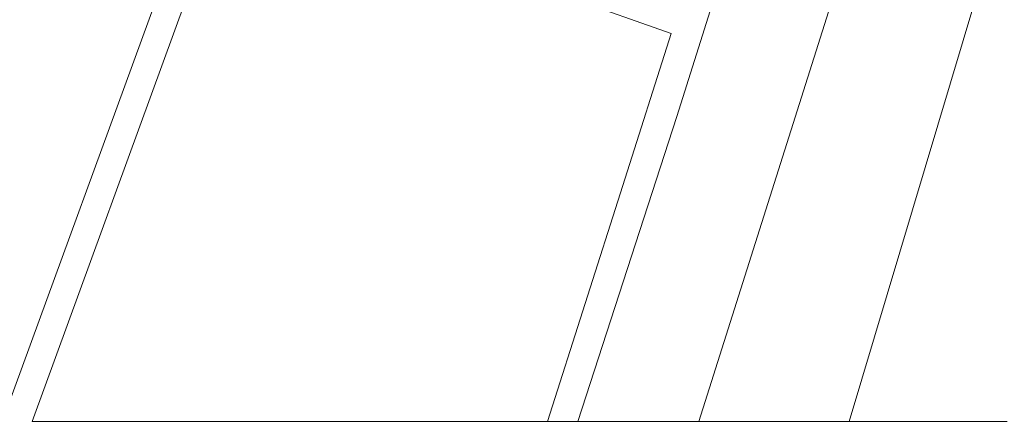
# Model space of a CAD drawing. Header units: inches. Extents: x 424 to 2043, y -237 to 445.
# Tile 953 of 965: x 1352 to 1699, y -89 to 53. Entities that reach past the tile are written whole.
import ezdxf

# ---------------------------------------------------------------- set-up
doc = ezdxf.new("R2010")
doc.units = ezdxf.units.IN
doc.header["$MEASUREMENT"] = 0
doc.layers.add('A-GENM', color=13, linetype='Continuous', lineweight=9)

# ---------------------------------------------------------------- blocks, each defined once
blk = doc.blocks.new('Generic Models 8 - Generic Models 8-168006-Site')
at = {"layer": 'A-GENM'}
for p, q in [((13.4, 134.13), (-98.02, -218.43)), ((-44.88, -218.43), (57.44, 124.13)), ((-105.8, -110.61), (-61.97, 28.53)), ((-263.42, -26.4), (-107.79, -81.27)), ((-107.79, -81.27), (-124.8, -135.01)), ((-140.71, -218.43), (-105.8, -110.61)), ((-124.8, -135.01), (-151.46, -218.43)), ((-151.46, -218.43), (-140.71, -218.43)), ((-98.02, -218.43), (-44.88, -218.43))]:
    blk.add_line(p, q, dxfattribs=at)
blk = doc.blocks.new('Generic Models 9 - Generic Models 9-169069-Site')
at = {"layer": 'A-GENM'}
for p, q in [((-98.02, -218.43), (13.4, 134.13)), ((57.44, 124.13), (-44.88, -218.43)), ((-61.97, 28.53), (-105.8, -110.61)), ((-263.42, -26.4), (-333.37, -218.43)), ((-107.79, -81.27), (-263.42, -26.4)), ((-342.21, -213.83), (-282.76, -50.64)), ((-124.8, -135.01), (-107.79, -81.27)), ((-105.8, -110.61), (-140.71, -218.43)), ((-151.46, -218.43), (-124.8, -135.01)), ((-333.37, -218.43), (-151.46, -218.43)), ((-140.71, -218.43), (-98.02, -218.43)), ((-44.88, -218.43), (10.92, -218.43))]:
    blk.add_line(p, q, dxfattribs=at)

msp = doc.modelspace()

# ---------------------------------------------------------------- block references
at = {"layer": 'A-GENM'}
for name in ['Generic Models 9 - Generic Models 9-169069-Site', 'Generic Models 8 - Generic Models 8-168006-Site']:
    msp.add_blockref(name, (1689.51, 129.28), dxfattribs=at)

doc.saveas('drawing.dxf')
